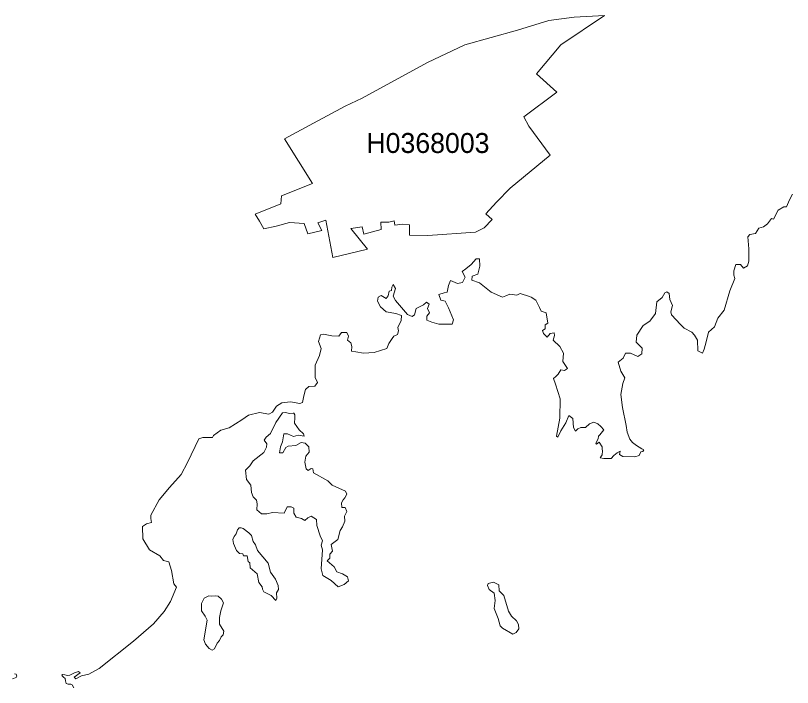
# Model space of a CAD drawing. Extents: x 369010 to 739155, y 6377141 to 6616555.
# Drawn here: x 427342 to 431237, y 6519004 to 6522372 of the extents above; entities that cross this region are included whole.
import ezdxf
from ezdxf.enums import TextEntityAlignment as Align

# ---------------------------------------------------------------- set-up
doc = ezdxf.new("R2010")
doc.units = 0
doc.header["$LTSCALE"] = 40
doc.layers.add('1', color=7, linetype='Continuous', lineweight=13)
doc.layers.add('2', color=7, linetype='Continuous')

msp = doc.modelspace()

# ---------------------------------------------------------------- linework, layer by layer
at = {"layer": '1'}
for points in [[(428690.62, 6521754.24), (428836.43, 6521832.53), (428994.15, 6521917.26), (429079.05, 6521956.99), (429407.58, 6522135.73), (429594.43, 6522224.61), (429858.25, 6522298.92), (430015.64, 6522346.42), (430142.75, 6522363.63), (430293.85, 6522371.57), (430075.72, 6522224.94), (429953.58, 6522079.95), (430055.36, 6521986.78), (429889.53, 6521863.97), (429915.84, 6521817.8), (430022.1, 6521670.99), (429821.67, 6521506.81), (429752.82, 6521435.65), (429700.03, 6521377.72), (429731.97, 6521348.59), (429692.08, 6521307.55), (429647.06, 6521285.04), (429408.41, 6521268.99), (429317.05, 6521270.31), (429317.05, 6521323.44), (429282.46, 6521325.75), (429243.07, 6521321.78), (429240.75, 6521342.63), (429212.62, 6521336.18), (429173.72, 6521335.35), (429174.22, 6521299.27), (429087.33, 6521276.1), (429079.22, 6521312.84), (429022.29, 6521304.24), (429106.86, 6521201.46), (428933.25, 6521159.09), (428897.5, 6521346.44), (428857.11, 6521333.04), (428878.13, 6521294.31), (428806.64, 6521277.76), (428789.42, 6521329.73), (428715.44, 6521333.86), (428649.24, 6521315.99), (428586.68, 6521301.76), (428565.66, 6521340.81), (428543.81, 6521376.56), (428672.41, 6521428.2), (428675.06, 6521468.09), (428830.14, 6521530.32)], [(428690.62, 6521754.24), (428830.14, 6521530.32), (428675.06, 6521468.09), (428672.41, 6521428.2), (428543.81, 6521376.56), (428565.66, 6521340.81), (428586.68, 6521301.76), (428649.24, 6521315.99), (428715.44, 6521333.86), (428789.42, 6521329.73), (428806.64, 6521277.76), (428878.13, 6521294.31), (428857.11, 6521333.04), (428897.5, 6521346.44), (428933.25, 6521159.09), (429106.86, 6521201.46), (429022.29, 6521304.24), (429079.22, 6521312.84), (429087.33, 6521276.1), (429174.22, 6521299.27), (429173.72, 6521335.35), (429212.62, 6521336.18), (429240.75, 6521342.63), (429243.07, 6521321.78), (429282.46, 6521325.75), (429317.05, 6521323.44), (429317.05, 6521270.31), (429408.41, 6521268.99), (429647.06, 6521285.04), (429692.08, 6521307.55), (429731.97, 6521348.59), (429700.03, 6521377.72), (429752.82, 6521435.65), (429821.67, 6521506.81), (430022.1, 6521670.99), (429915.84, 6521817.8), (429889.53, 6521863.97), (430055.36, 6521986.78), (429953.58, 6522079.95), (430075.72, 6522224.94), (430293.85, 6522371.57), (430142.75, 6522363.63), (430015.64, 6522346.42), (429858.25, 6522298.92), (429594.43, 6522224.61), (429407.58, 6522135.73), (429079.05, 6521956.99), (428994.15, 6521917.26), (428836.43, 6521832.53)], [(428742.09, 6520355.4), (428741.59, 6520371.13), (428736.96, 6520378.24), (428733.81, 6520378.41), (428713.95, 6520376.92), (428697.24, 6520381.39), (428680.36, 6520379.9), (428646.76, 6520332.56), (428620.94, 6520277.45), (428597.93, 6520257.59), (428588.83, 6520243.85), (428601.08, 6520225.48), (428599.42, 6520208.77), (428587.34, 6520181.29), (428533.72, 6520139.92), (428517, 6520113.93), (428495.65, 6520092.58), (428500.12, 6520046.74), (428521.64, 6520017.61), (428524.62, 6519981.03), (428533.72, 6519959.52), (428550.6, 6519942.8), (428553.58, 6519924.43), (428552.09, 6519893.81), (428575.1, 6519873.95), (428601.08, 6519873.95), (428630.04, 6519881.57), (428688.13, 6519877.1), (428703.36, 6519909.2), (428723.22, 6519909.2), (428736.96, 6519903.08), (428736.96, 6519877.1), (428749.21, 6519857.24), (428775.19, 6519851.11), (428791.91, 6519840.35), (428807.13, 6519854.09), (428824.01, 6519861.7), (428850, 6519846.48), (428852.98, 6519815.86), (428868.37, 6519763.89), (428880.45, 6519739.56), (428874.33, 6519716.56), (428880.45, 6519693.72), (428874.33, 6519598.88), (428882.11, 6519565.29), (428924.81, 6519540.79), (428959.89, 6519508.68), (428989.02, 6519519.44), (429010.37, 6519537.65), (429005.74, 6519557.67), (428981.24, 6519572.9), (428952.28, 6519583.66), (428938.54, 6519607.99), (428903.46, 6519638.61), (428917.19, 6519652.34), (428917.19, 6519672.2), (428930.93, 6519687.59), (428924.81, 6519721.19), (428958.4, 6519745.52), (428969.16, 6519789.88), (428981.24, 6519808.25), (428993.49, 6519837.38), (428990.51, 6519861.7), (429002.76, 6519886.2), (428994.98, 6519906.06), (428978.26, 6519906.06), (428976.77, 6519929.07), (428984.39, 6519944.29), (428993.49, 6519953.56), (429002.76, 6519973.42), (428996.63, 6519987.16), (428929.44, 6520017.61), (428907.92, 6520039.13), (428836.26, 6520080.34), (428831.63, 6520100.2), (428824.01, 6520101.69), (428808.79, 6520091.09), (428799.52, 6520100.2), (428791.91, 6520132.3), (428798.03, 6520162.92), (428813.26, 6520182.78), (428811.77, 6520210.26), (428793.39, 6520228.63), (428773.53, 6520231.61), (428747.55, 6520216.38), (428709.48, 6520213.24), (428697.24, 6520207.28), (428682.01, 6520179.64), (428665.13, 6520179.64), (428669.76, 6520210.26), (428680.36, 6520234.75), (428686.48, 6520274.47), (428704.85, 6520274.47), (428735.47, 6520262.22), (428758.31, 6520268.35), (428788.93, 6520263.71), (428785.78, 6520275.96), (428764.43, 6520295.82), (428739.94, 6520327.93)], [(428511.21, 6519778.62), (428483.9, 6519800.63), (428472.32, 6519804.61), (428462.55, 6519803.28), (428455.44, 6519793.52), (428448.32, 6519773.49), (428437.23, 6519761.08), (428431.44, 6519746.18), (428434.58, 6519725.5), (428449.48, 6519689.75), (428464.54, 6519675.51), (428481.42, 6519673.53), (428485.23, 6519664.42), (428503.43, 6519663.1), (428508.56, 6519635.96), (428516.34, 6519628.18), (428518.99, 6519603.52), (428553.41, 6519573.56), (428561.19, 6519530.7), (428578.74, 6519508.02), (428579.89, 6519496.44), (428586.51, 6519483.36), (428622.76, 6519464.66), (428646.76, 6519440), (428652.05, 6519451.59), (428650.07, 6519478.23), (428660.5, 6519495.11), (428658.51, 6519515.14), (428645.43, 6519546.42), (428619.62, 6519581.34), (428608.53, 6519626.85), (428555.4, 6519691.07), (428545.64, 6519718.21), (428533.88, 6519735.09), (428524.12, 6519765.05)], [(429738.09, 6519532.19), (429710.95, 6519524.24), (429707.8, 6519514.48), (429716.91, 6519495.61), (429741.57, 6519476.91), (429746.86, 6519440.17), (429740.91, 6519399.78), (429761.1, 6519349.47), (429771.52, 6519313.56), (429783.44, 6519301.64), (429835.24, 6519271.68), (429850.97, 6519279.13), (429865.86, 6519297.83), (429863.71, 6519320.34), (429853.12, 6519338.38), (429827.63, 6519360.72), (429812.73, 6519385.55), (429789.56, 6519464.99), (429767.05, 6519487.5), (429764.08, 6519518.12)], [(428357.13, 6519462.34), (428343.06, 6519464), (428323.69, 6519460.69), (428310.62, 6519464), (428287.95, 6519452.25), (428274.37, 6519425.6), (428273.71, 6519387.37), (428292.58, 6519361.39), (428302.18, 6519341.36), (428285.3, 6519242.06), (428293.74, 6519221.2), (428311.94, 6519198.53), (428327.5, 6519190.75), (428339.25, 6519197.87), (428352.82, 6519225.18), (428365.24, 6519239.41), (428373.68, 6519258.28), (428382.78, 6519268.54), (428386.59, 6519285.42), (428365.24, 6519320.51), (428365.24, 6519354.93), (428371.03, 6519387.37), (428384.6, 6519428.25), (428374.34, 6519445.79)]]:
    msp.add_lwpolyline(points, close=True, dxfattribs=at)
for points in [[(431193.53, 6521412.31), (431206.28, 6521412.31), (431222.66, 6521448.72), (431237.23, 6521476.03)], [(430135.63, 6520351.76), (430139.27, 6520306.25), (430148.38, 6520287.88), (430161.12, 6520300.79), (430175.68, 6520306.25), (430199.35, 6520306.25), (430219.38, 6520324.45), (430241.22, 6520333.56), (430261.25, 6520324.45), (430275.81, 6520311.71), (430290.38, 6520295.33), (430270.35, 6520269.67), (430264.89, 6520264.21), (430263.07, 6520249.65), (430250.33, 6520227.8), (430253.97, 6520224.16), (430268.53, 6520233.26), (430283.1, 6520209.59), (430283.1, 6520198.67), (430284.92, 6520189.57), (430283.1, 6520169.54), (430272.17, 6520154.98), (430290.38, 6520151.34), (430314.05, 6520151.34), (430328.61, 6520151.34), (430341.35, 6520165.9), (430357.74, 6520180.47), (430372.3, 6520187.75), (430370.48, 6520171.36), (430386.87, 6520162.26), (430446.95, 6520160.44), (430468.79, 6520165.9), (430476.07, 6520184.11), (430487, 6520185.93), (430492.46, 6520195.03), (430481.54, 6520200.49), (430454.23, 6520216.88), (430434.2, 6520231.44), (430421.46, 6520247.83), (430408.71, 6520284.24), (430403.25, 6520317.17), (430385.05, 6520406.38), (430375.94, 6520471.92), (430386.87, 6520526.7), (430395.97, 6520555.83), (430375.94, 6520588.6), (430363.2, 6520634.11), (430388.69, 6520654.14), (430399.61, 6520679.79), (430425.1, 6520679.79), (430461.51, 6520663.41), (430481.54, 6520676.15), (430483.36, 6520705.28), (430453.23, 6520734.57), (430455.88, 6520768.83), (430488.82, 6520818.15), (430521.59, 6520840), (430550.88, 6520878.4), (430556.18, 6520936.65), (430583.65, 6520958.5), (430596.4, 6520982.17), (430607.32, 6520987.63), (430617.91, 6520978.69), (430621.55, 6520947.91), (430635.62, 6520917.95), (430626.85, 6520886.17), (430631.15, 6520871.11), (430675.34, 6520823.61), (430694.7, 6520805.08), (430731.61, 6520783.89), (430745.85, 6520769.83), (430760.74, 6520745.17), (430762.56, 6520690.38), (430785.73, 6520679.79), (430794.83, 6520699.82), (430803.94, 6520736.23), (430816.68, 6520785.38), (430845.81, 6520810.87), (430862.19, 6520854.73), (430894.96, 6520894.78), (430922.27, 6520991.27), (430947.76, 6521053.33), (430942.3, 6521069.72), (430942.3, 6521091.57), (430953.22, 6521124.33), (430976.89, 6521124.33), (430991.45, 6521106.13), (431011.48, 6521117.05), (431018.76, 6521140.72), (431018.76, 6521202.62), (431013.3, 6521262.86), (431022.4, 6521273.79), (431051.53, 6521279.25), (431067.92, 6521306.55), (431091.58, 6521312.02), (431111.61, 6521328.4), (431131.64, 6521353.89), (431142.56, 6521350.25), (431164.41, 6521395.76), (431193.53, 6521412.31)], [(429213.44, 6520727.95), (429229.83, 6520753.44), (429238.93, 6520764.53), (429257.14, 6520773.63), (429262.6, 6520791.84), (429258.46, 6520808.55), (429276, 6520842.98), (429276.83, 6520868.47), (429247.87, 6520878.23), (429200.2, 6520887), (429172.07, 6520911.66), (429157.01, 6520939.47), (429160.65, 6520959.49), (429175.21, 6520968.6), (429200.7, 6520954.03), (429209.8, 6520966.78), (429215.26, 6520990.44), (429226.19, 6520994.08), (429228.01, 6521010.47), (429235.29, 6521023.21), (429246.21, 6521003.19), (429235.29, 6520964.95), (429246.21, 6520943.11), (429306.29, 6520873.76), (429329.96, 6520862.84), (429342.7, 6520871.94), (429349.98, 6520902.89), (429364.55, 6520910.17), (429386.4, 6520921.1), (429402.78, 6520935.66), (429415.52, 6520924.74), (429406.42, 6520902.89), (429417.35, 6520881.04), (429404.6, 6520864.66), (429404.6, 6520844.63), (429428.27, 6520835.53), (429464.68, 6520824.61), (429530.22, 6520824.61), (429537.5, 6520846.45), (429512.01, 6520906.53), (429495.63, 6520939.47), (429473.78, 6520944.93), (429464.68, 6520974.06), (429490.17, 6520981.34), (429506.55, 6520984.98), (429512.01, 6521017.75), (429522.94, 6521043.24), (429557.53, 6521028.67), (429583.01, 6521034.14), (429595.76, 6521059.62), (429581.19, 6521088.75), (429599.4, 6521101.5), (429626.71, 6521123.51), (429650.37, 6521152.64), (429668.58, 6521152.64), (429670.4, 6521116.06), (429659.48, 6521076.01), (429630.35, 6521065.08), (429629.52, 6521046.05), (429667.75, 6521031.49), (429726.01, 6520985.81), (429782.45, 6520960.32), (429800.65, 6520967.6), (429820.68, 6520974.88), (429855.27, 6520969.42), (429871.65, 6520978.53), (429918.99, 6520963.96), (429926.27, 6520960.32), (429949.94, 6520945.76), (429968.14, 6520907.52), (429977.25, 6520889.32), (430002.73, 6520882.04), (430010.01, 6520829.08), (429997.27, 6520821.79), (429997.27, 6520801.77), (429984.53, 6520792.66), (429988.17, 6520778.1), (430006.37, 6520759.9), (430022.76, 6520778.1), (430042.78, 6520781.74), (430044.61, 6520767.18), (430037.32, 6520745.33), (430070.09, 6520712.56), (430088.3, 6520679.79), (430086.48, 6520637.75), (430108.32, 6520603.16), (430093.76, 6520592.24), (430075.55, 6520595.88), (430062.81, 6520574.03), (430050.07, 6520563.11), (430039.14, 6520552.19), (430048.25, 6520524.88), (430071.91, 6520450.07), (430070.09, 6520353.58), (430053.71, 6520264.21), (430060.99, 6520258.75), (430075.55, 6520289.7), (430101.04, 6520329.92), (430115.61, 6520366.33), (430135.63, 6520351.76)], [(427633.87, 6519002.57), (427626.1, 6519016.97), (427618.81, 6519019.79), (427606.23, 6519020.94), (427596.64, 6519024.42), (427592.66, 6519036.83), (427590.51, 6519049.25), (427583.06, 6519056.03), (427576.28, 6519062.32), (427573.96, 6519065.8), (427576.78, 6519069.11), (427588.69, 6519066.79), (427601.77, 6519063.48), (427614.18, 6519066.29), (427637.52, 6519078.04), (427658.2, 6519084.17), (427665.32, 6519078.04), (427636.19, 6519055.04), (427644.96, 6519047.09), (427673.1, 6519062.98), (427710.17, 6519070.1), (427760.48, 6519099.23), (427933.27, 6519236.76), (428034.39, 6519322.16), (428087.19, 6519384.23), (428118.14, 6519435.2), (428149.09, 6519506.2), (428136.34, 6519522.59), (428123.6, 6519590.11), (428110.86, 6519633.81), (428083.55, 6519641.09), (428065.34, 6519662.93), (428014.37, 6519693.88), (427979.78, 6519748.67), (427977.96, 6519810.56), (427997.98, 6519823.31), (428023.47, 6519830.59), (428019.83, 6519850.62), (428019.83, 6519867), (428061.7, 6519943.63), (428114.5, 6520005.53), (428172.75, 6520071.07), (428203.7, 6520131.31), (428260.14, 6520249.65), (428280.17, 6520256.93), (428329.32, 6520256.93), (428334.78, 6520266.03), (428371.19, 6520293.34), (428413.07, 6520304.43), (428476.79, 6520344.48), (428509.72, 6520368.15), (428564.34, 6520382.71), (428611.67, 6520373.61), (428629.88, 6520384.53), (428649.9, 6520413.66), (428677.21, 6520430.05), (428720.9, 6520435.51), (428766.42, 6520426.4), (428779.99, 6520432.86), (428787.27, 6520465.63), (428796.37, 6520496.58), (428812.76, 6520512.96), (428841.89, 6520514.78), (428856.45, 6520532.99), (428843.71, 6520556.66), (428843.71, 6520618.72), (428865.55, 6520667.87), (428874.66, 6520702.47), (428860.09, 6520737.06), (428871.02, 6520771.81), (428885.58, 6520775.45), (428927.45, 6520766.35), (428962.04, 6520764.53), (428976.61, 6520782.73), (429002.1, 6520782.73), (429011.2, 6520764.53), (429005.9, 6520744.34), (429022.12, 6520731.59), (429027.75, 6520713.39), (429025.76, 6520689.72), (429047.77, 6520686.08), (429086.01, 6520678.8), (429140.62, 6520682.44), (429202.52, 6520702.47), (429213.44, 6520727.95)], [(427336.63, 6519072.42), (427345.4, 6519070.6), (427348.88, 6519061.16), (427344.41, 6519053.22), (427326.2, 6519047.26)]]:
    msp.add_lwpolyline(points, dxfattribs=at)

# ---------------------------------------------------------------- texts
at = {"layer": '2'}
msp.add_text('H0368003', height=100, dxfattribs=at).set_placement((429409.43, 6521682.79), align=Align.CENTER)

doc.saveas('drawing.dxf')
